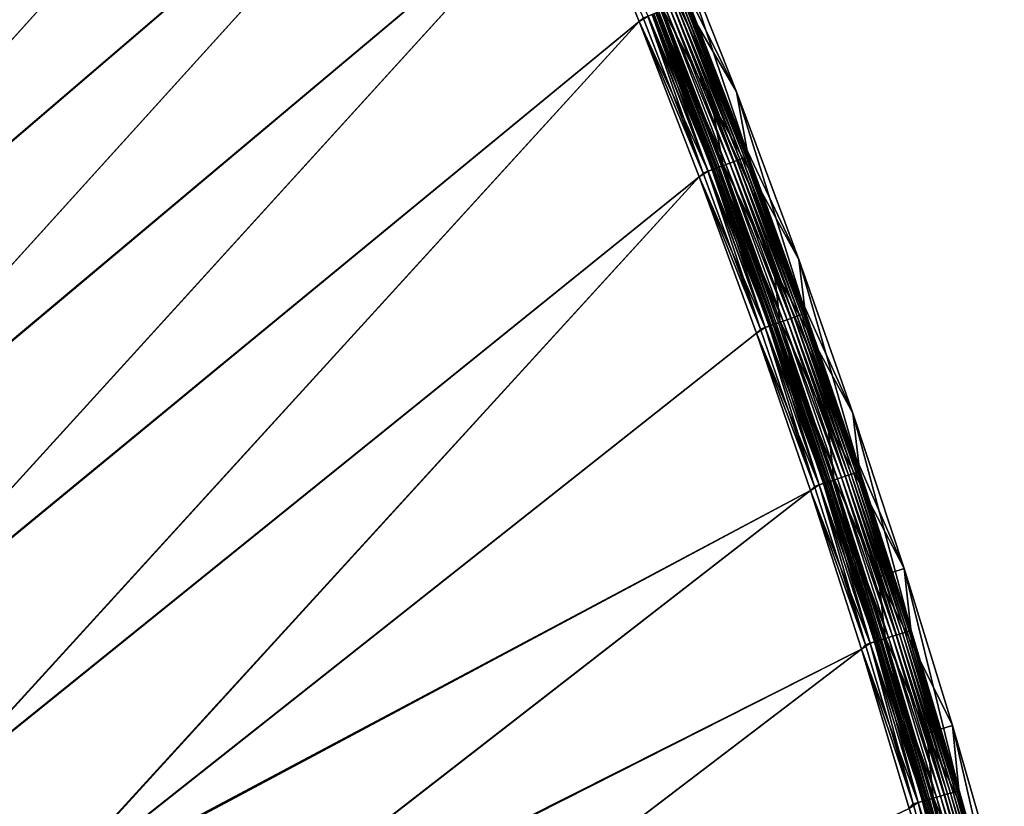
# Model space of a CAD drawing. Header units: metres. Extents: x 0 to 1400, y -1400 to 0.
# Tile 344 of 346: x 1255 to 1365, y -165 to -77. Entities that reach past the tile are written whole.
import ezdxf

# ---------------------------------------------------------------- set-up
doc = ezdxf.new("R2010")
doc.units = ezdxf.units.M

msp = doc.modelspace()

# ---------------------------------------------------------------- linework, layer by layer
at = {"layer": 'None'}
for points in [[(1290.58252, -7.263255), (1127.141602, -72.621475), (1141.674805, -80.81839)], [(1142.121826, -80.183357, -3), (1127.573364, -71.975037, -3), (1290.58313, -7.263255, -3)], [(1141.674805, -80.81839), (1155.908936, -89.524254), (1290.58252, -7.263255)], [(1156.371094, -88.90094, -3), (1142.121826, -80.183357, -3), (1290.58313, -7.263255, -3)], [(1155.908936, -89.524254), (1169.822754, -98.733185), (1290.58252, -7.263255)], [(1290.58313, -7.263255, -3), (1170.299805, -98.121864, -3), (1156.371094, -88.90094, -3)], [(1290.58252, -7.263255), (1169.822754, -98.733185), (1183.39563, -108.437645)], [(1183.887207, -107.838615, -3), (1170.299805, -98.121864, -3), (1290.58313, -7.263255, -3)], [(1183.39563, -108.437645), (1196.6073, -118.628517), (1290.58252, -7.263255)], [(1197.113159, -118.04203, -3), (1183.887207, -107.838615, -3), (1290.58313, -7.263255, -3)], [(1196.6073, -118.628517), (1209.437866, -129.294922), (1290.58252, -7.263255)], [(1290.58313, -7.263255, -3), (1209.957886, -128.721237, -3), (1197.113159, -118.04203, -3)], [(1209.437866, -129.294922), (1302.207397, -26.284351), (1290.58252, -7.263255)], [(1302.207397, -26.284334, -3), (1209.957886, -128.721237, -3), (1290.58313, -7.263255, -3)], [(1309.933228, -43.234287), (1302.207397, -26.284351), (1209.437866, -129.294922)], [(1302.207397, -26.284334, -3), (1309.933105, -43.234257, -3), (1209.957886, -128.721237, -3)], [(1221.869019, -140.424728), (1309.933228, -43.234287), (1209.437866, -129.294922)], [(1309.933105, -43.234257, -3), (1222.40271, -139.86412, -3), (1209.957886, -128.721237, -3)], [(1317.328613, -60.330975), (1309.933228, -43.234287), (1221.869019, -140.424728)], [(1309.933105, -43.234257, -3), (1317.328491, -60.330929, -3), (1222.40271, -139.86412, -3)], [(1325.106934, -67.951378, -80.052361), (1317.107056, -48.967396, -80.052361), (1335.271973, -85.434593, -80)], [(1335.271973, -85.434593, -80), (1317.107056, -48.967396, -80.052361), (1327.883301, -66.815987, -80)], [(1233.882446, -152.003723), (1317.328613, -60.330975), (1221.869019, -140.424728)], [(1317.328491, -60.330929, -3), (1234.429688, -151.456421, -3), (1222.40271, -139.86412, -3)], [(1324.390747, -77.56797), (1317.328613, -60.330975), (1233.882446, -152.003723)], [(1317.328491, -60.330929, -3), (1324.390747, -77.567909, -3), (1234.429688, -151.456421, -3)], [(1324.390747, -77.567909, -3), (1317.328491, -60.330929, -3), (1324.846802, -77.183716, -3.055977)], [(1325.383423, -76.969803, -0.112516), (1317.328613, -60.330975), (1324.390747, -77.56797)], [(1329.798462, -75.030792, -5.865956), (1336.546021, -92.450699, -5.865956), (1327.883301, -66.815987, -80)], [(1327.883301, -66.815987, -80), (1336.546021, -92.450699, -5.865956), (1335.271973, -85.434593, -80)], [(1325.106934, -67.951378, -80.052361), (1332.472656, -86.512146, -80.052361), (1327.012329, -76.142021, -5.918313)], [(1332.472656, -86.512146, -80.052361), (1325.106934, -67.951378, -80.052361), (1342.273315, -104.20224, -80)], [(1342.273315, -104.20224, -80), (1325.106934, -67.951378, -80.052361), (1335.271973, -85.434593, -80)], [(1334.543945, -93.408951, -1.326719), (1327.801025, -76.006012, -1.326719), (1327.366699, -76.179169, -0.985015)], [(1334.948486, -93.256699, -1.711938), (1328.202637, -75.845947, -1.711938), (1327.801025, -76.006012, -1.326719)], [(1334.948486, -93.256699, -1.711938), (1327.801025, -76.006012, -1.326719), (1334.543945, -93.408951, -1.326719)], [(1335.315918, -93.11837, -2.137379), (1328.567383, -75.700531, -2.137379), (1328.202637, -75.845947, -1.711938)], [(1335.315918, -93.11837, -2.137379), (1328.202637, -75.845947, -1.711938), (1334.948486, -93.256699, -1.711938)], [(1335.643311, -92.995148, -2.598965), (1328.892334, -75.570992, -2.598965), (1328.567383, -75.700531, -2.137379)], [(1335.643311, -92.995148, -2.598965), (1328.567383, -75.700531, -2.137379), (1335.315918, -93.11837, -2.137379)], [(1335.927612, -92.888153, -3.09242), (1329.174438, -75.458511, -3.09242), (1328.892334, -75.570992, -2.598965)], [(1335.927612, -92.888153, -3.09242), (1328.892334, -75.570992, -2.598965), (1335.643311, -92.995148, -2.598965)], [(1336.165894, -92.7985, -3.61347), (1329.410889, -75.364258, -3.61347), (1329.174438, -75.458511, -3.09242)], [(1336.165894, -92.7985, -3.61347), (1329.174438, -75.458511, -3.09242), (1335.927612, -92.888153, -3.09242)], [(1336.355347, -92.727188, -4.157492), (1329.598999, -75.289291, -4.157492), (1329.410889, -75.364258, -3.61347)], [(1336.355347, -92.727188, -4.157492), (1329.410889, -75.364258, -3.61347), (1336.165894, -92.7985, -3.61347)], [(1336.494751, -92.674736, -4.718482), (1329.737305, -75.234154, -4.718482), (1329.598999, -75.289291, -4.157492)], [(1336.494751, -92.674736, -4.718482), (1329.598999, -75.289291, -4.157492), (1336.355347, -92.727188, -4.157492)], [(1336.582886, -92.641556, -5.290087), (1329.824829, -75.199265, -5.290087), (1329.737305, -75.234154, -4.718482)], [(1336.582886, -92.641556, -5.290087), (1329.737305, -75.234154, -4.718482), (1336.494751, -92.674736, -4.718482)], [(1336.546021, -92.450699, -5.865956), (1329.798462, -75.030792, -5.865956), (1329.824829, -75.199265, -5.290087)], [(1336.546021, -92.450699, -5.865956), (1329.824829, -75.199265, -5.290087), (1336.582886, -92.641556, -5.290087)], [(1332.108032, -94.325729, -0.112516), (1325.383423, -76.969803, -0.112516), (1324.390747, -77.56797)], [(1331.567383, -94.529213, -3.055977), (1324.846802, -77.183716, -3.055977), (1325.360229, -76.97905, -3.221156)], [(1332.084717, -94.334526, -3.221156), (1325.360229, -76.97905, -3.221156), (1325.833496, -76.790382, -3.490045)], [(1332.084717, -94.334526, -3.221156), (1331.567383, -94.529213, -3.055977), (1325.360229, -76.97905, -3.221156)], [(1332.635498, -94.127243, -0.251606), (1325.90686, -76.761131, -0.251606), (1325.383423, -76.969803, -0.112516)], [(1332.635498, -94.127243, -0.251606), (1325.383423, -76.969803, -0.112516), (1332.108032, -94.325729, -0.112516)], [(1332.561523, -94.15506, -3.490045), (1325.833496, -76.790382, -3.490045), (1326.049561, -76.704231, -3.660043)], [(1332.561523, -94.15506, -3.490045), (1332.084717, -94.334526, -3.221156), (1325.833496, -76.790382, -3.490045)], [(1333.147827, -93.934395, -0.444534), (1326.415405, -76.558395, -0.444534), (1325.90686, -76.761131, -0.251606)], [(1333.147827, -93.934395, -0.444534), (1325.90686, -76.761131, -0.251606), (1332.635498, -94.127243, -0.251606)], [(1326.049561, -76.704231, -3.660043), (1326.24939, -76.624603, -3.851689), (1332.779297, -94.073112, -3.660043)], [(1332.779297, -94.073112, -3.660043), (1332.561523, -94.15506, -3.490045), (1326.049561, -76.704231, -3.660043)], [(1326.24939, -76.624603, -3.851689), (1326.592529, -76.487808, -4.292985), (1332.980469, -93.997368, -3.851689)], [(1326.24939, -76.624603, -3.851689), (1332.980469, -93.997368, -3.851689), (1332.779297, -94.073112, -3.660043)], [(1334.106323, -93.573662, -0.985015), (1327.366699, -76.179169, -0.985015), (1326.415405, -76.558395, -0.444534)], [(1334.106323, -93.573662, -0.985015), (1326.415405, -76.558395, -0.444534), (1333.147827, -93.934395, -0.444534)], [(1326.592529, -76.487808, -4.292985), (1326.850464, -76.384964, -4.797701), (1333.326172, -93.867249, -4.292985)], [(1326.592529, -76.487808, -4.292985), (1333.326172, -93.867249, -4.292985), (1332.980469, -93.997368, -3.851689)], [(1326.850464, -76.384964, -4.797701), (1327.012817, -76.320236, -5.347445), (1333.586182, -93.769417, -4.797701)], [(1326.850464, -76.384964, -4.797701), (1333.586182, -93.769417, -4.797701), (1333.326172, -93.867249, -4.292985)], [(1327.012817, -76.320236, -5.347445), (1327.012329, -76.142021, -5.918313), (1333.749756, -93.707848, -5.347445)], [(1327.012329, -76.142021, -5.918313), (1333.739014, -93.50782, -5.918313), (1333.749756, -93.707848, -5.347445)], [(1327.012329, -76.142021, -5.918313), (1332.472656, -86.512146, -80.052361), (1333.739014, -93.50782, -5.918313)], [(1327.012817, -76.320236, -5.347445), (1333.749756, -93.707848, -5.347445), (1333.586182, -93.769417, -4.797701)], [(1334.543945, -93.408951, -1.326719), (1327.366699, -76.179169, -0.985015), (1334.106323, -93.573662, -0.985015)], [(1245.461914, -164.016968), (1324.390747, -77.56797), (1233.882446, -152.003723)], [(1324.390747, -77.567909, -3), (1246.022583, -163.483215, -3), (1234.429688, -151.456421, -3)], [(1331.117065, -94.938782), (1324.390747, -77.56797), (1245.461914, -164.016968)], [(1324.390747, -77.567909, -3), (1331.117065, -94.938705, -3), (1246.022583, -163.483215, -3)], [(1331.567383, -94.529213, -3.055977), (1324.390747, -77.567909, -3), (1324.846802, -77.183716, -3.055977)], [(1331.117065, -94.938705, -3), (1324.390747, -77.567909, -3), (1331.567383, -94.529213, -3.055977)], [(1332.108032, -94.325729, -0.112516), (1324.390747, -77.56797), (1331.117065, -94.938782)], [(1336.546021, -92.450699, -5.865956), (1342.959473, -110.01535, -5.865956), (1335.271973, -85.434593, -80)], [(1335.271973, -85.434593, -80), (1342.959473, -110.01535, -5.865956), (1342.273315, -104.20224, -80)], [(1332.472656, -86.512146, -80.052361), (1339.452271, -105.221497, -80.052361), (1333.739014, -93.50782, -5.918313)], [(1339.452271, -105.221497, -80.052361), (1332.472656, -86.512146, -80.052361), (1348.302979, -121.39592, -80)], [(1348.302979, -121.39592, -80), (1332.472656, -86.512146, -80.052361), (1342.273315, -104.20224, -80)], [(1342.959473, -110.01535, -5.865956), (1336.546021, -92.450699, -5.865956), (1336.582886, -92.641556, -5.290087)], [(1340.509033, -111.095749, -0.985015), (1334.106323, -93.573662, -0.985015), (1333.147827, -93.934395, -0.444534)], [(1333.749756, -93.707848, -5.347445), (1333.739014, -93.50782, -5.918313), (1340.150024, -111.223, -5.347445)], [(1333.739014, -93.50782, -5.918313), (1340.132568, -111.017914, -5.918313), (1340.150024, -111.223, -5.347445)], [(1333.739014, -93.50782, -5.918313), (1339.452271, -105.221497, -80.052361), (1340.132568, -111.017914, -5.918313)], [(1340.949829, -110.939537, -1.326719), (1334.543945, -93.408951, -1.326719), (1334.106323, -93.573662, -0.985015)], [(1340.949829, -110.939537, -1.326719), (1334.106323, -93.573662, -0.985015), (1340.509033, -111.095749, -0.985015)], [(1341.357178, -110.795151, -1.711938), (1334.948486, -93.256699, -1.711938), (1334.543945, -93.408951, -1.326719)], [(1341.357178, -110.795151, -1.711938), (1334.543945, -93.408951, -1.326719), (1340.949829, -110.939537, -1.326719)], [(1341.727417, -110.663971, -2.137379), (1335.315918, -93.11837, -2.137379), (1334.948486, -93.256699, -1.711938)], [(1341.727417, -110.663971, -2.137379), (1334.948486, -93.256699, -1.711938), (1341.357178, -110.795151, -1.711938)], [(1342.057129, -110.547112, -2.598965), (1335.643311, -92.995148, -2.598965), (1335.315918, -93.11837, -2.137379)], [(1342.057129, -110.547112, -2.598965), (1335.315918, -93.11837, -2.137379), (1341.727417, -110.663971, -2.137379)], [(1342.343384, -110.445648, -3.09242), (1335.927612, -92.888153, -3.09242), (1335.643311, -92.995148, -2.598965)], [(1342.343384, -110.445648, -3.09242), (1335.643311, -92.995148, -2.598965), (1342.057129, -110.547112, -2.598965)], [(1342.583252, -110.360626, -3.61347), (1336.165894, -92.7985, -3.61347), (1335.927612, -92.888153, -3.09242)], [(1342.583252, -110.360626, -3.61347), (1335.927612, -92.888153, -3.09242), (1342.343384, -110.445648, -3.09242)], [(1342.77417, -110.292992, -4.157492), (1336.355347, -92.727188, -4.157492), (1336.165894, -92.7985, -3.61347)], [(1342.77417, -110.292992, -4.157492), (1336.165894, -92.7985, -3.61347), (1342.583252, -110.360626, -3.61347)], [(1342.914429, -110.243256, -4.718482), (1336.494751, -92.674736, -4.718482), (1336.355347, -92.727188, -4.157492)], [(1342.914429, -110.243256, -4.718482), (1336.355347, -92.727188, -4.157492), (1342.77417, -110.292992, -4.157492)], [(1343.003296, -110.211784, -5.290087), (1336.582886, -92.641556, -5.290087), (1336.494751, -92.674736, -4.718482)], [(1343.003296, -110.211784, -5.290087), (1336.494751, -92.674736, -4.718482), (1342.914429, -110.243256, -4.718482)], [(1342.959473, -110.01535, -5.865956), (1336.582886, -92.641556, -5.290087), (1343.003296, -110.211784, -5.290087)], [(1338.496704, -111.808968, -0.112516), (1332.108032, -94.325729, -0.112516), (1331.117065, -94.938782)], [(1337.952148, -112.001938, -3.055977), (1331.117065, -94.938705, -3), (1331.567383, -94.529213, -3.055977)], [(1337.952148, -112.001938, -3.055977), (1331.567383, -94.529213, -3.055977), (1332.084717, -94.334526, -3.221156)], [(1338.473145, -111.817307, -3.221156), (1332.084717, -94.334526, -3.221156), (1332.561523, -94.15506, -3.490045)], [(1338.473145, -111.817307, -3.221156), (1337.952148, -112.001938, -3.055977), (1332.084717, -94.334526, -3.221156)], [(1339.027832, -111.620728, -0.251606), (1332.635498, -94.127243, -0.251606), (1332.108032, -94.325729, -0.112516)], [(1339.027832, -111.620728, -0.251606), (1332.108032, -94.325729, -0.112516), (1338.496704, -111.808968, -0.112516)], [(1338.953369, -111.64711, -3.490045), (1332.561523, -94.15506, -3.490045), (1332.779297, -94.073112, -3.660043)], [(1338.953369, -111.64711, -3.490045), (1338.473145, -111.817307, -3.221156), (1332.561523, -94.15506, -3.490045)], [(1339.543823, -111.437843, -0.444534), (1333.147827, -93.934395, -0.444534), (1332.635498, -94.127243, -0.251606)], [(1339.543823, -111.437843, -0.444534), (1332.635498, -94.127243, -0.251606), (1339.027832, -111.620728, -0.251606)], [(1332.779297, -94.073112, -3.660043), (1332.980469, -93.997368, -3.851689), (1339.172607, -111.569397, -3.660043)], [(1339.172607, -111.569397, -3.660043), (1338.953369, -111.64711, -3.490045), (1332.779297, -94.073112, -3.660043)], [(1332.980469, -93.997368, -3.851689), (1333.326172, -93.867249, -4.292985), (1339.375244, -111.497566, -3.851689)], [(1332.980469, -93.997368, -3.851689), (1339.375244, -111.497566, -3.851689), (1339.172607, -111.569397, -3.660043)], [(1340.509033, -111.095749, -0.985015), (1333.147827, -93.934395, -0.444534), (1339.543823, -111.437843, -0.444534)], [(1333.326172, -93.867249, -4.292985), (1333.586182, -93.769417, -4.797701), (1339.723511, -111.374168, -4.292985)], [(1333.326172, -93.867249, -4.292985), (1339.723511, -111.374168, -4.292985), (1339.375244, -111.497566, -3.851689)], [(1333.586182, -93.769417, -4.797701), (1333.749756, -93.707848, -5.347445), (1339.985229, -111.281387, -4.797701)], [(1333.586182, -93.769417, -4.797701), (1339.985229, -111.281387, -4.797701), (1339.723511, -111.374168, -4.292985)], [(1333.749756, -93.707848, -5.347445), (1340.150024, -111.223, -5.347445), (1339.985229, -111.281387, -4.797701)], [(1256.592285, -176.447891), (1331.117065, -94.938782), (1245.461914, -164.016968)], [(1331.117065, -94.938705, -3), (1257.166016, -175.927948, -3), (1246.022583, -163.483215, -3)], [(1256.592285, -176.447891), (1337.505005, -112.436867), (1331.117065, -94.938782)], [(1331.117065, -94.938705, -3), (1337.505005, -112.436768, -3), (1257.166016, -175.927948, -3)], [(1337.505005, -112.436768, -3), (1331.117065, -94.938705, -3), (1337.952148, -112.001938, -3.055977)], [(1338.496704, -111.808968, -0.112516), (1331.117065, -94.938782), (1337.505005, -112.436867)], [(1342.959473, -110.01535, -5.865956), (1349.036621, -127.721138, -5.865956), (1342.273315, -104.20224, -80)], [(1342.273315, -104.20224, -80), (1349.036621, -127.721138, -5.865956), (1348.302979, -121.39592, -80)], [(1339.452271, -105.221497, -80.052361), (1345.463257, -122.361847, -80.052361), (1340.132568, -111.017914, -5.918313)], [(1345.463257, -122.361847, -80.052361), (1339.452271, -105.221497, -80.052361), (1354.032349, -138.777664, -80)], [(1354.032349, -138.777664, -80), (1339.452271, -105.221497, -80.052361), (1348.302979, -121.39592, -80)], [(1349.036621, -127.721138, -5.865956), (1342.959473, -110.01535, -5.865956), (1343.003296, -110.211784, -5.290087)], [(1346.572021, -128.737335, -0.985015), (1340.509033, -111.095749, -0.985015), (1339.543823, -111.437843, -0.444534)], [(1339.985229, -111.281387, -4.797701), (1340.150024, -111.223, -5.347445), (1346.0448, -128.912796, -4.797701)], [(1340.150024, -111.223, -5.347445), (1340.132568, -111.017914, -5.918313), (1346.210571, -128.857605, -5.347445)], [(1340.132568, -111.017914, -5.918313), (1346.190796, -128.668716, -5.918313), (1346.210571, -128.857605, -5.347445)], [(1340.132568, -111.017914, -5.918313), (1345.463257, -122.361847, -80.052361), (1346.190796, -128.668716, -5.918313)], [(1340.150024, -111.223, -5.347445), (1346.210571, -128.857605, -5.347445), (1346.0448, -128.912796, -4.797701)], [(1347.015747, -128.589691, -1.326719), (1340.949829, -110.939537, -1.326719), (1340.509033, -111.095749, -0.985015)], [(1347.015747, -128.589691, -1.326719), (1340.509033, -111.095749, -0.985015), (1346.572021, -128.737335, -0.985015)], [(1347.425903, -128.453217, -1.711938), (1341.357178, -110.795151, -1.711938), (1340.949829, -110.939537, -1.326719)], [(1347.425903, -128.453217, -1.711938), (1340.949829, -110.939537, -1.326719), (1347.015747, -128.589691, -1.326719)], [(1347.798462, -128.329224, -2.137379), (1341.727417, -110.663971, -2.137379), (1341.357178, -110.795151, -1.711938)], [(1347.798462, -128.329224, -2.137379), (1341.357178, -110.795151, -1.711938), (1347.425903, -128.453217, -1.711938)], [(1348.130371, -128.218781, -2.598965), (1342.057129, -110.547112, -2.598965), (1341.727417, -110.663971, -2.137379)], [(1348.130371, -128.218781, -2.598965), (1341.727417, -110.663971, -2.137379), (1347.798462, -128.329224, -2.137379)], [(1348.418579, -128.122879, -3.09242), (1342.343384, -110.445648, -3.09242), (1342.057129, -110.547112, -2.598965)], [(1348.418579, -128.122879, -3.09242), (1342.057129, -110.547112, -2.598965), (1348.130371, -128.218781, -2.598965)], [(1348.660156, -128.042526, -3.61347), (1342.583252, -110.360626, -3.61347), (1342.343384, -110.445648, -3.09242)], [(1348.660156, -128.042526, -3.61347), (1342.343384, -110.445648, -3.09242), (1348.418579, -128.122879, -3.09242)], [(1348.852173, -127.9786, -4.157492), (1342.77417, -110.292992, -4.157492), (1342.583252, -110.360626, -3.61347)], [(1348.852173, -127.9786, -4.157492), (1342.583252, -110.360626, -3.61347), (1348.660156, -128.042526, -3.61347)], [(1348.99353, -127.931587, -4.718482), (1342.914429, -110.243256, -4.718482), (1342.77417, -110.292992, -4.157492)], [(1348.99353, -127.931587, -4.718482), (1342.77417, -110.292992, -4.157492), (1348.852173, -127.9786, -4.157492)], [(1349.082886, -127.90184, -5.290087), (1343.003296, -110.211784, -5.290087), (1342.914429, -110.243256, -4.718482)], [(1349.082886, -127.90184, -5.290087), (1342.914429, -110.243256, -4.718482), (1348.99353, -127.931587, -4.718482)], [(1349.036621, -127.721138, -5.865956), (1343.003296, -110.211784, -5.290087), (1349.082886, -127.90184, -5.290087)], [(1344.546265, -129.411438, -0.112516), (1338.496704, -111.808968, -0.112516), (1337.505005, -112.436867)], [(1343.998047, -129.593826, -3.055977), (1337.505005, -112.436768, -3), (1337.952148, -112.001938, -3.055977)], [(1343.998047, -129.593826, -3.055977), (1337.952148, -112.001938, -3.055977), (1338.473145, -111.817307, -3.221156)], [(1344.522461, -129.419312, -3.221156), (1338.473145, -111.817307, -3.221156), (1338.953369, -111.64711, -3.490045)], [(1344.522461, -129.419312, -3.221156), (1343.998047, -129.593826, -3.055977), (1338.473145, -111.817307, -3.221156)], [(1345.080933, -129.233521, -0.251606), (1339.027832, -111.620728, -0.251606), (1338.496704, -111.808968, -0.112516)], [(1345.080933, -129.233521, -0.251606), (1338.496704, -111.808968, -0.112516), (1344.546265, -129.411438, -0.112516)], [(1345.005981, -129.258453, -3.490045), (1338.953369, -111.64711, -3.490045), (1339.172607, -111.569397, -3.660043)], [(1345.005981, -129.258453, -3.490045), (1344.522461, -129.419312, -3.221156), (1338.953369, -111.64711, -3.490045)], [(1345.600342, -129.060669, -0.444534), (1339.543823, -111.437843, -0.444534), (1339.027832, -111.620728, -0.251606)], [(1345.600342, -129.060669, -0.444534), (1339.027832, -111.620728, -0.251606), (1345.080933, -129.233521, -0.251606)], [(1339.172607, -111.569397, -3.660043), (1339.375244, -111.497566, -3.851689), (1345.226685, -129.185013, -3.660043)], [(1345.226685, -129.185013, -3.660043), (1345.005981, -129.258453, -3.490045), (1339.172607, -111.569397, -3.660043)], [(1339.375244, -111.497566, -3.851689), (1339.723511, -111.374168, -4.292985), (1345.430664, -129.117111, -3.851689)], [(1339.375244, -111.497566, -3.851689), (1345.430664, -129.117111, -3.851689), (1345.226685, -129.185013, -3.660043)], [(1346.572021, -128.737335, -0.985015), (1339.543823, -111.437843, -0.444534), (1345.600342, -129.060669, -0.444534)], [(1339.723511, -111.374168, -4.292985), (1339.985229, -111.281387, -4.797701), (1345.78125, -129.000488, -4.292985)], [(1339.723511, -111.374168, -4.292985), (1345.78125, -129.000488, -4.292985), (1345.430664, -129.117111, -3.851689)], [(1339.985229, -111.281387, -4.797701), (1346.0448, -128.912796, -4.797701), (1345.78125, -129.000488, -4.292985)], [(1343.552124, -130.055634), (1337.505005, -112.436867), (1256.592285, -176.447891)], [(1337.505005, -112.436768, -3), (1343.552002, -130.055511, -3), (1257.166016, -175.927948, -3)], [(1343.552002, -130.055511, -3), (1337.505005, -112.436768, -3), (1343.998047, -129.593826, -3.055977)], [(1344.546265, -129.411438, -0.112516), (1337.505005, -112.436867), (1343.552124, -130.055634)], [(1349.036621, -127.721138, -5.865956), (1354.774902, -145.560226, -5.865956), (1348.302979, -121.39592, -80)], [(1348.302979, -121.39592, -80), (1354.774902, -145.560226, -5.865956), (1354.032349, -138.777664, -80)], [(1345.463257, -122.361847, -80.052361), (1351.174805, -139.689682, -80.052361), (1346.190796, -128.668716, -5.918313)], [(1351.174805, -139.689682, -80.052361), (1345.463257, -122.361847, -80.052361), (1354.032349, -138.777664, -80)], [(1354.774902, -145.560226, -5.865956), (1349.036621, -127.721138, -5.865956), (1349.082886, -127.90184, -5.290087)], [(1352.292114, -146.490326, -0.985015), (1346.572021, -128.737335, -0.985015), (1345.600342, -129.060669, -0.444534)], [(1346.0448, -128.912796, -4.797701), (1346.210571, -128.857605, -5.347445), (1351.761597, -146.655548, -4.797701)], [(1346.210571, -128.857605, -5.347445), (1346.190796, -128.668716, -5.918313), (1351.928467, -146.603577, -5.347445)], [(1346.190796, -128.668716, -5.918313), (1351.911255, -146.452393, -5.918313), (1351.928467, -146.603577, -5.347445)], [(1346.190796, -128.668716, -5.918313), (1351.174805, -139.689682, -80.052361), (1351.911255, -146.452393, -5.918313)], [(1346.210571, -128.857605, -5.347445), (1351.928467, -146.603577, -5.347445), (1351.761597, -146.655548, -4.797701)], [(1352.738647, -146.351303, -1.326719), (1347.015747, -128.589691, -1.326719), (1346.572021, -128.737335, -0.985015)], [(1352.738647, -146.351303, -1.326719), (1346.572021, -128.737335, -0.985015), (1352.292114, -146.490326, -0.985015)], [(1353.151367, -146.222809, -1.711938), (1347.425903, -128.453217, -1.711938), (1347.015747, -128.589691, -1.326719)], [(1353.151367, -146.222809, -1.711938), (1347.015747, -128.589691, -1.326719), (1352.738647, -146.351303, -1.326719)], [(1353.526245, -146.106049, -2.137379), (1347.798462, -128.329224, -2.137379), (1347.425903, -128.453217, -1.711938)], [(1353.526245, -146.106049, -2.137379), (1347.425903, -128.453217, -1.711938), (1353.151367, -146.222809, -1.711938)], [(1353.860229, -146.00206, -2.598965), (1348.130371, -128.218781, -2.598965), (1347.798462, -128.329224, -2.137379)], [(1353.860229, -146.00206, -2.598965), (1347.798462, -128.329224, -2.137379), (1353.526245, -146.106049, -2.137379)], [(1354.150269, -145.911743, -3.09242), (1348.418579, -128.122879, -3.09242), (1348.130371, -128.218781, -2.598965)], [(1354.150269, -145.911743, -3.09242), (1348.130371, -128.218781, -2.598965), (1353.860229, -146.00206, -2.598965)], [(1354.393311, -145.83609, -3.61347), (1348.660156, -128.042526, -3.61347), (1348.418579, -128.122879, -3.09242)], [(1354.393311, -145.83609, -3.61347), (1348.418579, -128.122879, -3.09242), (1354.150269, -145.911743, -3.09242)], [(1354.586548, -145.775894, -4.157492), (1348.852173, -127.9786, -4.157492), (1348.660156, -128.042526, -3.61347)], [(1354.586548, -145.775894, -4.157492), (1348.660156, -128.042526, -3.61347), (1354.393311, -145.83609, -3.61347)], [(1354.72876, -145.731628, -4.718482), (1348.99353, -127.931587, -4.718482), (1348.852173, -127.9786, -4.157492)], [(1354.72876, -145.731628, -4.718482), (1348.852173, -127.9786, -4.157492), (1354.586548, -145.775894, -4.157492)], [(1354.818726, -145.703613, -5.290087), (1349.082886, -127.90184, -5.290087), (1348.99353, -127.931587, -4.718482)], [(1354.818726, -145.703613, -5.290087), (1348.99353, -127.931587, -4.718482), (1354.72876, -145.731628, -4.718482)], [(1354.774902, -145.560226, -5.865956), (1349.082886, -127.90184, -5.290087), (1354.818726, -145.703613, -5.290087)], [(1349.702026, -147.296814, -3.055977), (1343.552002, -130.055511, -3), (1343.998047, -129.593826, -3.055977)], [(1350.253662, -147.125076, -0.112516), (1344.546265, -129.411438, -0.112516), (1343.552124, -130.055634)], [(1349.702026, -147.296814, -3.055977), (1343.998047, -129.593826, -3.055977), (1344.522461, -129.419312, -3.221156)], [(1350.229736, -147.132492, -3.221156), (1344.522461, -129.419312, -3.221156), (1345.005981, -129.258453, -3.490045)], [(1350.229736, -147.132492, -3.221156), (1349.702026, -147.296814, -3.055977), (1344.522461, -129.419312, -3.221156)], [(1350.791626, -146.95755, -0.251606), (1345.080933, -129.233521, -0.251606), (1344.546265, -129.411438, -0.112516)], [(1350.791626, -146.95755, -0.251606), (1344.546265, -129.411438, -0.112516), (1350.253662, -147.125076, -0.112516)], [(1350.716187, -146.981033, -3.490045), (1345.005981, -129.258453, -3.490045), (1345.226685, -129.185013, -3.660043)], [(1350.716187, -146.981033, -3.490045), (1350.229736, -147.132492, -3.221156), (1345.005981, -129.258453, -3.490045)], [(1351.314331, -146.794785, -0.444534), (1345.600342, -129.060669, -0.444534), (1345.080933, -129.233521, -0.251606)], [(1351.314331, -146.794785, -0.444534), (1345.080933, -129.233521, -0.251606), (1350.791626, -146.95755, -0.251606)], [(1345.226685, -129.185013, -3.660043), (1345.430664, -129.117111, -3.851689), (1350.938354, -146.911865, -3.660043)], [(1350.938354, -146.911865, -3.660043), (1350.716187, -146.981033, -3.490045), (1345.226685, -129.185013, -3.660043)], [(1345.430664, -129.117111, -3.851689), (1345.78125, -129.000488, -4.292985), (1351.143677, -146.847931, -3.851689)], [(1345.430664, -129.117111, -3.851689), (1351.143677, -146.847931, -3.851689), (1350.938354, -146.911865, -3.660043)], [(1352.292114, -146.490326, -0.985015), (1345.600342, -129.060669, -0.444534), (1351.314331, -146.794785, -0.444534)], [(1345.78125, -129.000488, -4.292985), (1346.0448, -128.912796, -4.797701), (1351.496338, -146.738113, -4.292985)], [(1345.78125, -129.000488, -4.292985), (1351.496338, -146.738113, -4.292985), (1351.143677, -146.847931, -3.851689)], [(1346.0448, -128.912796, -4.797701), (1351.761597, -146.655548, -4.797701), (1351.496338, -146.738113, -4.292985)], [(1267.259277, -189.278366), (1343.552124, -130.055634), (1256.592285, -176.447891)], [(1257.166016, -175.927948, -3), (1343.552002, -130.055511, -3), (1267.845703, -188.772476, -3)], [(1349.256104, -147.788437), (1343.552124, -130.055634), (1267.259277, -189.278366)], [(1343.552002, -130.055511, -3), (1349.256104, -147.7883, -3), (1267.845703, -188.772476, -3)], [(1349.256104, -147.7883, -3), (1343.552002, -130.055511, -3), (1349.702026, -147.296814, -3.055977)], [(1350.253662, -147.125076, -0.112516), (1343.552124, -130.055634), (1349.256104, -147.788437)], [(1351.174805, -139.689682, -80.052361), (1354.032349, -138.777664, -80), (1359.4552, -156.343765, -80)], [(1354.774902, -145.560226, -5.865956), (1360.171753, -163.523376, -5.865956), (1354.032349, -138.777664, -80)], [(1354.032349, -138.777664, -80), (1360.171753, -163.523376, -5.865956), (1359.4552, -156.343765, -80)], [(1351.174805, -139.689682, -80.052361), (1356.580933, -157.201279, -80.052361), (1351.911255, -146.452393, -5.918313)], [(1356.580933, -157.201279, -80.052361), (1351.174805, -139.689682, -80.052361), (1359.4552, -156.343765, -80)], [(1357.666504, -164.347107, -0.985015), (1352.292114, -146.490326, -0.985015), (1351.314331, -146.794785, -0.444534)], [(1351.928467, -146.603577, -5.347445), (1351.911255, -146.452393, -5.918313), (1357.300781, -164.453293, -5.347445)], [(1351.911255, -146.452393, -5.918313), (1357.29126, -164.359741, -5.918313), (1357.300781, -164.453293, -5.347445)], [(1351.911255, -146.452393, -5.918313), (1356.580933, -157.201279, -80.052361), (1357.29126, -164.359741, -5.918313)], [(1358.115601, -164.216751, -1.326719), (1352.738647, -146.351303, -1.326719), (1352.292114, -146.490326, -0.985015)], [(1358.115601, -164.216751, -1.326719), (1352.292114, -146.490326, -0.985015), (1357.666504, -164.347107, -0.985015)], [(1358.530762, -164.096268, -1.711938), (1353.151367, -146.222809, -1.711938), (1352.738647, -146.351303, -1.326719)], [(1358.530762, -164.096268, -1.711938), (1352.738647, -146.351303, -1.326719), (1358.115601, -164.216751, -1.326719)], [(1358.907837, -163.986801, -2.137379), (1353.526245, -146.106049, -2.137379), (1353.151367, -146.222809, -1.711938)], [(1358.907837, -163.986801, -2.137379), (1353.151367, -146.222809, -1.711938), (1358.530762, -164.096268, -1.711938)], [(1359.243774, -163.889282, -2.598965), (1353.860229, -146.00206, -2.598965), (1353.526245, -146.106049, -2.137379)], [(1359.243774, -163.889282, -2.598965), (1353.526245, -146.106049, -2.137379), (1358.907837, -163.986801, -2.137379)], [(1359.535522, -163.804611, -3.09242), (1354.150269, -145.911743, -3.09242), (1353.860229, -146.00206, -2.598965)], [(1359.535522, -163.804611, -3.09242), (1353.860229, -146.00206, -2.598965), (1359.243774, -163.889282, -2.598965)], [(1359.780029, -163.733673, -3.61347), (1354.393311, -145.83609, -3.61347), (1354.150269, -145.911743, -3.09242)], [(1359.780029, -163.733673, -3.61347), (1354.150269, -145.911743, -3.09242), (1359.535522, -163.804611, -3.09242)], [(1359.974365, -163.677231, -4.157492), (1354.586548, -145.775894, -4.157492), (1354.393311, -145.83609, -3.61347)], [(1359.974365, -163.677231, -4.157492), (1354.393311, -145.83609, -3.61347), (1359.780029, -163.733673, -3.61347)], [(1360.117432, -163.635727, -4.718482), (1354.72876, -145.731628, -4.718482), (1354.586548, -145.775894, -4.157492)], [(1360.117432, -163.635727, -4.718482), (1354.586548, -145.775894, -4.157492), (1359.974365, -163.677231, -4.157492)], [(1360.207886, -163.609467, -5.290087), (1354.818726, -145.703613, -5.290087), (1354.72876, -145.731628, -4.718482)], [(1360.207886, -163.609467, -5.290087), (1354.72876, -145.731628, -4.718482), (1360.117432, -163.635727, -4.718482)], [(1360.171753, -163.523376, -5.865956), (1354.774902, -145.560226, -5.865956), (1354.818726, -145.703613, -5.290087)], [(1360.171753, -163.523376, -5.865956), (1354.818726, -145.703613, -5.290087), (1360.207886, -163.609467, -5.290087)], [(1355.616089, -164.942261, -0.112516), (1350.253662, -147.125076, -0.112516), (1349.256104, -147.788437)], [(1355.061279, -165.103302, -3.055977), (1349.256104, -147.7883, -3), (1349.702026, -147.296814, -3.055977)], [(1355.061279, -165.103302, -3.055977), (1349.702026, -147.296814, -3.055977), (1350.229736, -147.132492, -3.221156)], [(1355.592163, -164.949219, -3.221156), (1350.229736, -147.132492, -3.221156), (1350.716187, -146.981033, -3.490045)], [(1355.592163, -164.949219, -3.221156), (1355.061279, -165.103302, -3.055977), (1350.229736, -147.132492, -3.221156)], [(1356.157227, -164.785187, -0.251606), (1350.791626, -146.95755, -0.251606), (1350.253662, -147.125076, -0.112516)], [(1356.157227, -164.785187, -0.251606), (1350.253662, -147.125076, -0.112516), (1355.616089, -164.942261, -0.112516)], [(1356.081421, -164.807205, -3.490045), (1350.716187, -146.981033, -3.490045), (1350.938354, -146.911865, -3.660043)], [(1356.081421, -164.807205, -3.490045), (1355.592163, -164.949219, -3.221156), (1350.716187, -146.981033, -3.490045)], [(1356.683105, -164.632568, -0.444534), (1351.314331, -146.794785, -0.444534), (1350.791626, -146.95755, -0.251606)], [(1356.683105, -164.632568, -0.444534), (1350.791626, -146.95755, -0.251606), (1356.157227, -164.785187, -0.251606)], [(1350.938354, -146.911865, -3.660043), (1351.143677, -146.847931, -3.851689), (1356.30481, -164.742355, -3.660043)], [(1356.30481, -164.742355, -3.660043), (1356.081421, -164.807205, -3.490045), (1350.938354, -146.911865, -3.660043)], [(1351.143677, -146.847931, -3.851689), (1351.496338, -146.738113, -4.292985), (1356.511353, -164.682419, -3.851689)], [(1351.143677, -146.847931, -3.851689), (1356.511353, -164.682419, -3.851689), (1356.30481, -164.742355, -3.660043)], [(1357.666504, -164.347107, -0.985015), (1351.314331, -146.794785, -0.444534), (1356.683105, -164.632568, -0.444534)], [(1351.496338, -146.738113, -4.292985), (1351.761597, -146.655548, -4.797701), (1356.866089, -164.579437, -4.292985)], [(1351.496338, -146.738113, -4.292985), (1356.866089, -164.579437, -4.292985), (1356.511353, -164.682419, -3.851689)], [(1351.761597, -146.655548, -4.797701), (1351.928467, -146.603577, -5.347445), (1357.132813, -164.502014, -4.797701)], [(1351.761597, -146.655548, -4.797701), (1357.132813, -164.502014, -4.797701), (1356.866089, -164.579437, -4.292985)], [(1351.928467, -146.603577, -5.347445), (1357.300781, -164.453293, -5.347445), (1357.132813, -164.502014, -4.797701)], [(1277.450562, -202.489853), (1349.256104, -147.788437), (1267.259277, -189.278366)], [(1267.845703, -188.772476, -3), (1349.256104, -147.7883, -3), (1278.049561, -201.998276, -3)], [(1354.61499, -165.628601), (1349.256104, -147.788437), (1277.450562, -202.489853)], [(1349.256104, -147.7883, -3), (1354.614868, -165.628448, -3), (1278.049561, -201.998276, -3)], [(1354.614868, -165.628448, -3), (1349.256104, -147.7883, -3), (1355.061279, -165.103302, -3.055977)], [(1355.616089, -164.942261, -0.112516), (1349.256104, -147.788437), (1354.61499, -165.628601)], [(1356.580933, -157.201279, -80.052361), (1359.4552, -156.343765, -80), (1364.565674, -174.090317, -80)], [(1360.171753, -163.523376, -5.865956), (1365.224487, -181.601318, -5.865956), (1359.4552, -156.343765, -80)], [(1359.4552, -156.343765, -80), (1365.224487, -181.601318, -5.865956), (1364.565674, -174.090317, -80)], [(1356.580933, -157.201279, -80.052361), (1361.675415, -174.892792, -80.052361), (1357.29126, -164.359741, -5.918313)], [(1361.675415, -174.892792, -80.052361), (1356.580933, -157.201279, -80.052361), (1364.565674, -174.090317, -80)], [(1246.022583, -163.483215, -3), (1257.166016, -175.927948, -3), (1205.782104, -194.33493, -32.128078)], [(1245.461914, -164.016968), (1219.646118, -211.977234, -29.543106), (1256.592285, -176.447891)], [(1363.562134, -182.067902, -1.711938), (1358.530762, -164.096268, -1.711938), (1358.115601, -164.216751, -1.326719)], [(1363.941406, -181.965744, -2.137379), (1358.907837, -163.986801, -2.137379), (1358.530762, -164.096268, -1.711938)], [(1363.941406, -181.965744, -2.137379), (1358.530762, -164.096268, -1.711938), (1363.562134, -182.067902, -1.711938)], [(1364.279175, -181.874756, -2.598965), (1359.243774, -163.889282, -2.598965), (1358.907837, -163.986801, -2.137379)], [(1364.279175, -181.874756, -2.598965), (1358.907837, -163.986801, -2.137379), (1363.941406, -181.965744, -2.137379)], [(1364.572388, -181.795746, -3.09242), (1359.535522, -163.804611, -3.09242), (1359.243774, -163.889282, -2.598965)], [(1364.572388, -181.795746, -3.09242), (1359.243774, -163.889282, -2.598965), (1364.279175, -181.874756, -2.598965)], [(1364.818237, -181.729553, -3.61347), (1359.780029, -163.733673, -3.61347), (1359.535522, -163.804611, -3.09242)], [(1364.818237, -181.729553, -3.61347), (1359.535522, -163.804611, -3.09242), (1364.572388, -181.795746, -3.09242)], [(1365.013672, -181.67688, -4.157492), (1359.974365, -163.677231, -4.157492), (1359.780029, -163.733673, -3.61347)], [(1365.013672, -181.67688, -4.157492), (1359.780029, -163.733673, -3.61347), (1364.818237, -181.729553, -3.61347)], [(1365.157471, -181.638153, -4.718482), (1360.117432, -163.635727, -4.718482), (1359.974365, -163.677231, -4.157492)], [(1365.157471, -181.638153, -4.718482), (1359.974365, -163.677231, -4.157492), (1365.013672, -181.67688, -4.157492)], [(1365.248413, -181.613647, -5.290087), (1360.207886, -163.609467, -5.290087), (1360.117432, -163.635727, -4.718482)], [(1365.248413, -181.613647, -5.290087), (1360.117432, -163.635727, -4.718482), (1365.157471, -181.638153, -4.718482)], [(1365.224487, -181.601318, -5.865956), (1360.171753, -163.523376, -5.865956), (1360.207886, -163.609467, -5.290087)], [(1365.224487, -181.601318, -5.865956), (1360.207886, -163.609467, -5.290087), (1365.248413, -181.613647, -5.290087)], [(1360.073853, -183.007568, -3.055977), (1354.614868, -165.628448, -3), (1355.061279, -165.103302, -3.055977)], [(1360.631714, -182.857315, -0.112516), (1355.616089, -164.942261, -0.112516), (1354.61499, -165.628601)], [(1360.073853, -183.007568, -3.055977), (1355.061279, -165.103302, -3.055977), (1355.592163, -164.949219, -3.221156)], [(1360.607544, -182.8638, -3.221156), (1355.592163, -164.949219, -3.221156), (1356.081421, -164.807205, -3.490045)], [(1360.607544, -182.8638, -3.221156), (1360.073853, -183.007568, -3.055977), (1355.592163, -164.949219, -3.221156)], [(1361.175781, -182.710739, -0.251606), (1356.157227, -164.785187, -0.251606), (1355.616089, -164.942261, -0.112516)], [(1361.175781, -182.710739, -0.251606), (1355.616089, -164.942261, -0.112516), (1360.631714, -182.857315, -0.112516)], [(1361.099609, -182.731277, -3.490045), (1356.081421, -164.807205, -3.490045), (1356.30481, -164.742355, -3.660043)], [(1361.099609, -182.731277, -3.490045), (1360.607544, -182.8638, -3.221156), (1356.081421, -164.807205, -3.490045)], [(1361.704468, -182.568329, -0.444534), (1356.683105, -164.632568, -0.444534), (1356.157227, -164.785187, -0.251606)], [(1361.704468, -182.568329, -0.444534), (1356.157227, -164.785187, -0.251606), (1361.175781, -182.710739, -0.251606)], [(1356.30481, -164.742355, -3.660043), (1356.511353, -164.682419, -3.851689), (1361.324219, -182.670776, -3.660043)], [(1361.324219, -182.670776, -3.660043), (1361.099609, -182.731277, -3.490045), (1356.30481, -164.742355, -3.660043)], [(1356.511353, -164.682419, -3.851689), (1356.866089, -164.579437, -4.292985), (1361.53186, -182.614838, -3.851689)], [(1356.511353, -164.682419, -3.851689), (1361.53186, -182.614838, -3.851689), (1361.324219, -182.670776, -3.660043)], [(1362.693359, -182.301956, -0.985015), (1357.666504, -164.347107, -0.985015), (1356.683105, -164.632568, -0.444534)], [(1362.693359, -182.301956, -0.985015), (1356.683105, -164.632568, -0.444534), (1361.704468, -182.568329, -0.444534)], [(1356.866089, -164.579437, -4.292985), (1357.132813, -164.502014, -4.797701), (1361.88855, -182.518753, -4.292985)], [(1356.866089, -164.579437, -4.292985), (1361.88855, -182.518753, -4.292985), (1361.53186, -182.614838, -3.851689)], [(1357.132813, -164.502014, -4.797701), (1357.300781, -164.453293, -5.347445), (1362.156738, -182.446503, -4.797701)], [(1357.132813, -164.502014, -4.797701), (1362.156738, -182.446503, -4.797701), (1361.88855, -182.518753, -4.292985)], [(1357.300781, -164.453293, -5.347445), (1357.29126, -164.359741, -5.918313), (1362.325439, -182.401047, -5.347445)], [(1357.29126, -164.359741, -5.918313), (1362.328369, -182.381546, -5.918313), (1362.325439, -182.401047, -5.347445)], [(1357.29126, -164.359741, -5.918313), (1361.675415, -174.892792, -80.052361), (1362.328369, -182.381546, -5.918313)], [(1357.300781, -164.453293, -5.347445), (1362.325439, -182.401047, -5.347445), (1362.156738, -182.446503, -4.797701)], [(1363.144775, -182.180328, -1.326719), (1358.115601, -164.216751, -1.326719), (1357.666504, -164.347107, -0.985015)], [(1363.144775, -182.180328, -1.326719), (1357.666504, -164.347107, -0.985015), (1362.693359, -182.301956, -0.985015)], [(1363.562134, -182.067902, -1.711938), (1358.115601, -164.216751, -1.326719), (1363.144775, -182.180328, -1.326719)]]:
    msp.add_3dface(points, dxfattribs=at)

doc.saveas('drawing.dxf')
